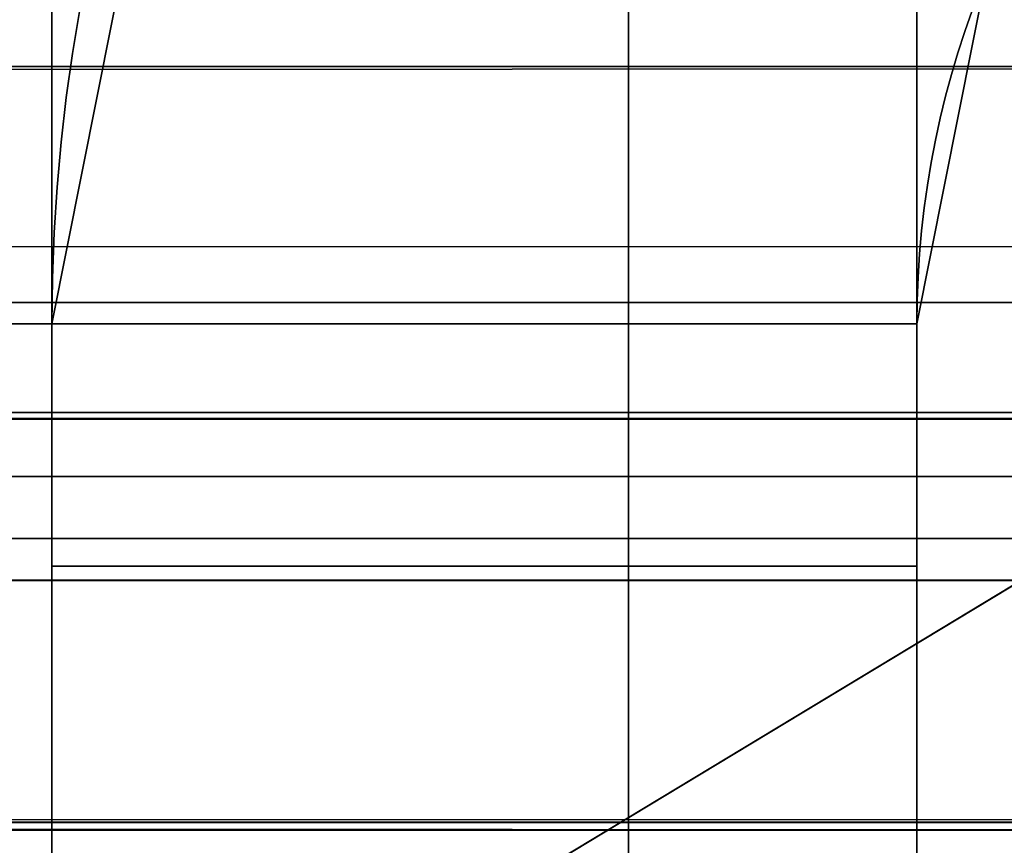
# Model space of a CAD drawing. Header units: millimetres. Extents: x -603 to 3703, y -115 to 249.
# Tile 1020 of 1056: x 1963.44 to 1965.15, y 12.52 to 13.95. Entities that reach past the tile are written whole.
import ezdxf

# ---------------------------------------------------------------- set-up
doc = ezdxf.new("R2010")
doc.units = ezdxf.units.MM
doc.layers.add('152', color=7, linetype='Continuous', true_color=0xffffff)

# ---------------------------------------------------------------- blocks, each defined once
blk = doc.blocks.new('UG_SURFACE_002')
at = {"layer": '152', "color": 252, "linetype": 'Continuous', "lineweight": 35}
for points in [[(2165, -13.4, 2212.25), (2165, 230.4, 2212.25), (835, 230.4, 2212.25), (835, -13.4, 2212.25)], [(985, -13.4, 2062.2499), (985, 230.4, 2062.2499), (2015.0001, 230.4, 2062.2499), (2015.0001, -13.4, 2062.2499)]]:
    blk.add_3dface(points, dxfattribs=at)
blk = doc.blocks.new('UG_SURFACE_114')
at = {"layer": '152', "color": 7, "linetype": 'Continuous', "lineweight": 35}
for points in [[(1028.8221, 13.7586, 2018.4281), (1971.195, 13.867, 2018.445), (1969.2187, 14.2362, 2016.4688)], [(1030.7813, 14.2362, 2016.4688), (1028.8221, 13.7586, 2018.4281), (1969.2187, 14.2362, 2016.4688)], [(1031.2877, 14.0981, 2015.9624), (1968.7123, 14.0981, 2015.9624), (1966.3631, 13.4575, 2013.613), (1033.6369, 13.4575, 2013.613)], [(1026.348, 13.1555, 2020.9019), (1972.85, 13.5578, 2020.1001), (1971.195, 13.867, 2018.445)], [(1971.195, 13.867, 2018.445), (1028.8221, 13.7586, 2018.4281), (1026.348, 13.1555, 2020.9019)], [(1026.348, 13.1555, 2020.9019), (1973.652, 13.1555, 2020.9019), (1972.85, 13.5578, 2020.1001)], [(1033.6369, 13.4575, 2013.613), (1966.3631, 13.4575, 2013.613), (1965.663, 13.2666, 2012.913), (1034.337, 13.2666, 2012.913)], [(1969.5216, 13.2561, 2016.7716), (1029.5644, 13.0447, 2017.6857), (1030.4995, 13.2561, 2016.7506)], [(1969.5216, 13.2561, 2016.7716), (1970.4359, 13.048, 2017.6859), (1029.5644, 13.0447, 2017.6857)], [(1030.4995, 13.2561, 2016.7506), (1968.3046, 12.9751, 2015.5547), (1969.5216, 13.2561, 2016.7716)], [(1030.4995, 13.2561, 2016.7506), (1031.6956, 12.978, 2015.5544), (1968.3046, 12.9751, 2015.5547)], [(1965.663, 13.2666, 2012.913), (1963.65, 12.0514, 2010.9), (1036.35, 12.0514, 2010.9), (1034.337, 13.2666, 2012.913)], [(1963.65, 12.0514, 2010.9), (1965.663, 13.2666, 2012.913), (1966.065, 12.1441, 2013.315), (1966.0091, 11.9475, 2013.2592)], [(1975.4446, 12.0875, 2022.6946), (1973.652, 13.1555, 2020.9019), (1026.348, 13.1555, 2020.9019), (1024.5554, 12.0875, 2022.6946)], [(1029.5644, 13.0447, 2017.6857), (1970.4359, 13.048, 2017.6859), (1972.595, 12.5565, 2019.845)], [(1972.595, 12.5565, 2019.845), (1027.405, 12.5565, 2019.845), (1029.5644, 13.0447, 2017.6857)], [(1031.6956, 12.978, 2015.5544), (1033.5678, 12.5427, 2013.6821), (1966.4322, 12.5427, 2013.6821)], [(1966.4322, 12.5427, 2013.6821), (1968.3046, 12.9751, 2015.5547), (1031.6956, 12.978, 2015.5544)], [(1027.2902, 12.4749, 2019.9597), (1027.405, 12.5565, 2019.845), (1972.595, 12.5565, 2019.845)], [(1972.595, 12.5565, 2019.845), (1972.7128, 12.484, 2019.9628), (1027.2902, 12.4749, 2019.9597)], [(1033.7692, 12.3774, 2013.4807), (1966.2308, 12.3774, 2013.4807), (1966.4322, 12.5427, 2013.6821), (1033.5678, 12.5427, 2013.6821)]]:
    blk.add_3dface(points, dxfattribs=at)
blk = doc.blocks.new('UG_SURFACE_115')
at = {"layer": '152', "color": 7, "linetype": 'Continuous', "lineweight": 35}
for points in [[(1965.663, 13.2666, -8.75), (1963.65, 12.0514, -8.75), (1963.65, 12.0514, 2010.9), (1965.663, 13.2666, 2012.913)], [(1963.65, 12.0514, -8.75), (1965.663, 13.2666, -8.75), (1966.1744, 12.3282, -8.75), (1966.1058, 12.1916, -8.75)], [(1965.663, 13.2666, 2012.913), (1963.65, 12.0514, 2010.9), (1966.0347, 12.0607, 2013.2847), (1966.1008, 12.1889, 2013.3507)]]:
    blk.add_3dface(points, dxfattribs=at)
blk = doc.blocks.new('UG_SURFACE_117')
at = {"layer": '152', "color": 252, "linetype": 'Continuous', "lineweight": 35}
for points in [[(1922.7, 13.42, 2010.7501), (1922.7, 14.5785, 2010.9761), (1964.5, 14.5785, 2010.9761), (1964.5, 13.42, 2010.7501)], [(1964.5, 13.42, 2010.7501), (1964.5, 14.5785, 2010.9761), (1964.5, 14.0143, 2012.3661), (1964.5, 13.42, 2012.2499)], [(1964.5, 14.0143, 2012.3661), (1922.7, 14.0143, 2012.3661), (1922.7, 13.42, 2012.2499), (1964.5, 13.42, 2012.2499)], [(1922.7, 13.42, 2010.7501), (1964.5, 13.42, 2010.7501), (1964.5, 9.5, 2010.7501)], [(1964.5, 9.5, 2010.7501), (1960, 5, 2010.7501), (1922.7, 13, 2010.7501), (1922.7, 13.42, 2010.7501)], [(1922.7, 13.42, 2012.2499), (1922.7, 13, 2012.2499), (1960, 5, 2012.2499), (1964.5, 9.5, 2012.2499)], [(1964.5, 9.5, 2012.2499), (1964.5, 13.42, 2012.2499), (1922.7, 13.42, 2012.2499)], [(1964.5, 13.42, 2012.2499), (1964.5, 9.5, 2012.2499), (1964.5, 9.5, 2010.7501), (1964.5, 13.42, 2010.7501)]]:
    blk.add_3dface(points, dxfattribs=at)
blk = doc.blocks.new('UG_SURFACE_118')
at = {"layer": '152', "color": 252, "linetype": 'Continuous', "lineweight": 35}
for points in [[(1965, 18, 61.55), (1965, 13, 61.55), (1963.5, 13, 61.55), (1963.5, 18, 61.55)], [(1965, 13, 72.95), (1965, 18, 72.95), (1963.5, 18, 72.95), (1963.5, 13, 72.95)], [(1965, 18, 1935.95), (1963.5, 18, 1935.95), (1963.5, 13, 1935.95), (1965, 13, 1935.95)], [(1963.5, 18, 1924.5501), (1965, 18, 1924.5501), (1965, 13, 1924.5501), (1963.5, 13, 1924.5501)], [(1965, 18, 1625.45), (1963.5, 18, 1625.45), (1963.5, 13, 1625.45), (1965, 13, 1625.45)], [(1965, 18, 1614.05), (1965, 13, 1614.05), (1963.5, 13, 1614.05), (1963.5, 18, 1614.05)], [(1965, 13, 1314.95), (1965, 18, 1314.95), (1963.5, 18, 1314.95), (1963.5, 13, 1314.95)], [(1965, 18, 1303.55), (1965, 13, 1303.55), (1963.5, 13, 1303.55), (1963.5, 18, 1303.55)], [(1965, 18, 1004.45), (1963.5, 18, 1004.45), (1963.5, 13, 1004.45), (1965, 13, 1004.45)], [(1965, 18, 993.05), (1965, 13, 993.05), (1963.5, 13, 993.05), (1963.5, 18, 993.05)], [(1965, 13, 693.95), (1965, 18, 693.95), (1963.5, 18, 693.95), (1963.5, 13, 693.95)], [(1965, 18, 682.55), (1965, 13, 682.55), (1963.5, 13, 682.55), (1963.5, 18, 682.55)], [(1965, 18, 372.05), (1965, 13, 372.05), (1963.5, 13, 372.05), (1963.5, 18, 372.05)], [(1963.5, 13, 72.95), (1963.5, 18, 61.55), (1963.5, 13, 61.55)], [(1963.5, 13, 72.95), (1963.5, 18, 72.95), (1963.5, 18, 61.55)], [(1963.5, 13, 383.45), (1963.5, 18, 372.05), (1963.5, 13, 372.05)], [(1963.5, 13, 383.45), (1963.5, 18, 383.45), (1963.5, 18, 372.05)], [(1963.5, 13, 693.95), (1963.5, 18, 682.55), (1963.5, 13, 682.55)], [(1963.5, 13, 693.95), (1963.5, 18, 693.95), (1963.5, 18, 682.55)], [(1963.5, 13, 1004.45), (1963.5, 18, 993.05), (1963.5, 13, 993.05)], [(1963.5, 13, 1004.45), (1963.5, 18, 1004.45), (1963.5, 18, 993.05)], [(1963.5, 13, 1314.95), (1963.5, 18, 1314.95), (1963.5, 18, 1303.55), (1963.5, 13, 1303.55)], [(1963.5, 13, 1625.45), (1963.5, 18, 1614.05), (1963.5, 13, 1614.05)], [(1963.5, 13, 1625.45), (1963.5, 18, 1625.45), (1963.5, 18, 1614.05)], [(1963.5, 13, 1935.95), (1963.5, 18, 1924.5501), (1963.5, 13, 1924.5501)], [(1963.5, 13, 1935.95), (1963.5, 18, 1935.95), (1963.5, 18, 1924.5501)], [(1965, 18, 383.45), (1963.5, 18, 383.45), (1963.5, 13, 383.45), (1965, 13, 383.45)], [(1965, 13, 1924.5501), (1965, 18, 1935.95), (1965, 13, 1935.95)], [(1965, 13, 1924.5501), (1965, 18, 1924.5501), (1965, 18, 1935.95)], [(1965, 13, 682.55), (1965, 18, 682.55), (1965, 18, 693.95), (1965, 13, 693.95)], [(1965, 13, 1614.05), (1965, 18, 1625.45), (1965, 13, 1625.45)], [(1965, 13, 1614.05), (1965, 18, 1614.05), (1965, 18, 1625.45)], [(1965, 13, 372.05), (1965, 18, 383.45), (1965, 13, 383.45)], [(1965, 13, 372.05), (1965, 18, 372.05), (1965, 18, 383.45)], [(1965, 13, 1303.55), (1965, 18, 1314.95), (1965, 13, 1314.95)], [(1965, 13, 1303.55), (1965, 18, 1303.55), (1965, 18, 1314.95)], [(1965, 13, 61.55), (1965, 18, 72.95), (1965, 13, 72.95)], [(1965, 13, 61.55), (1965, 18, 61.55), (1965, 18, 72.95)], [(1965, 13, 993.05), (1965, 18, 993.05), (1965, 18, 1004.45), (1965, 13, 1004.45)], [(1965, 13.42, 2008.25), (1965.1203, 14.0246, 2008.25), (1963.7345, 14.5987, 2008.25), (1963.5, 13.42, 2008.25)], [(1963.7345, 14.5987, 2008.25), (1963.7345, 14.5987, 1938.45), (1963.5, 13.42, 1938.45), (1963.5, 13.42, 2008.25)], [(1963.5, 13.42, -6.75), (1963.7345, 14.5987, -6.75), (1965.1203, 14.0246, -6.75), (1965, 13.42, -6.75)], [(1963.7345, 14.5987, 59.05), (1963.7345, 14.5987, -6.75), (1963.5, 13.42, -6.75), (1963.5, 13.42, 59.05)], [(1965, 13.42, 59.05), (1965.1203, 14.0246, 59.05), (1963.7345, 14.5987, 59.05), (1963.5, 13.42, 59.05)], [(1963.5, 13.42, 1938.45), (1963.7345, 14.5987, 1938.45), (1965.1203, 14.0246, 1938.45), (1965, 13.42, 1938.45)], [(1965, 13.42, 1922.05), (1965.1203, 14.0246, 1922.05), (1963.7345, 14.5987, 1922.05), (1963.5, 13.42, 1922.05)], [(1963.7345, 14.5987, 1922.05), (1963.7345, 14.5987, 1627.95), (1963.5, 13.42, 1627.95), (1963.5, 13.42, 1922.05)], [(1963.5, 13.42, 1627.95), (1963.7345, 14.5987, 1627.95), (1965.1203, 14.0246, 1627.95), (1965, 13.42, 1627.95)], [(1965, 13.42, 1611.55), (1965.1203, 14.0246, 1611.55), (1963.7345, 14.5987, 1611.55), (1963.5, 13.42, 1611.55)], [(1963.7345, 14.5987, 1611.55), (1963.7345, 14.5987, 1317.45), (1963.5, 13.42, 1317.45), (1963.5, 13.42, 1611.55)], [(1963.5, 13.42, 1317.45), (1963.7345, 14.5987, 1317.45), (1965.1203, 14.0246, 1317.45), (1965, 13.42, 1317.45)], [(1965, 13.42, 1301.0499), (1965.1203, 14.0246, 1301.0499), (1963.7345, 14.5987, 1301.0499), (1963.5, 13.42, 1301.0499)], [(1963.7345, 14.5987, 1301.0499), (1963.7345, 14.5987, 1006.95), (1963.5, 13.42, 1006.95), (1963.5, 13.42, 1301.0499)], [(1963.5, 13.42, 1006.95), (1963.7345, 14.5987, 1006.95), (1965.1203, 14.0246, 1006.95), (1965, 13.42, 1006.95)], [(1965, 13.42, 990.55), (1965.1203, 14.0246, 990.55), (1963.7345, 14.5987, 990.55), (1963.5, 13.42, 990.55)], [(1963.7345, 14.5987, 990.55), (1963.7345, 14.5987, 696.45), (1963.5, 13.42, 696.45), (1963.5, 13.42, 990.55)], [(1963.5, 13.42, 696.45), (1963.7345, 14.5987, 696.45), (1965.1203, 14.0246, 696.45), (1965, 13.42, 696.45)], [(1965, 13.42, 680.05), (1965.1203, 14.0246, 680.05), (1963.7345, 14.5987, 680.05), (1963.5, 13.42, 680.05)], [(1963.7345, 14.5987, 680.05), (1963.7345, 14.5987, 385.95), (1963.5, 13.42, 385.95), (1963.5, 13.42, 680.05)], [(1963.5, 13.42, 385.95), (1963.7345, 14.5987, 385.95), (1965.1203, 14.0246, 385.95), (1965, 13.42, 385.95)], [(1963.7345, 14.5987, 369.55), (1963.7345, 14.5987, 75.45), (1963.5, 13.42, 75.45), (1963.5, 13.42, 369.55)], [(1963.5, 13.42, 75.45), (1963.7345, 14.5987, 75.45), (1965.1203, 14.0246, 75.45), (1965, 13.42, 75.45)], [(1965, 13.42, 369.55), (1965.1203, 14.0246, 369.55), (1963.7345, 14.5987, 369.55), (1963.5, 13.42, 369.55)], [(1965, 13.42, 2008.25), (1965, 13.42, 1938.45), (1965.1203, 14.0246, 1938.45), (1965.1203, 14.0246, 2008.25)], [(1965, 13.42, 59.05), (1965, 13.42, -6.75), (1965.1203, 14.0246, -6.75), (1965.1203, 14.0246, 59.05)], [(1965, 13.42, 1922.05), (1965, 13.42, 1627.95), (1965.1203, 14.0246, 1627.95), (1965.1203, 14.0246, 1922.05)], [(1965, 13.42, 1611.55), (1965, 13.42, 1317.45), (1965.1203, 14.0246, 1317.45), (1965.1203, 14.0246, 1611.55)], [(1965, 13.42, 1301.0499), (1965, 13.42, 1006.95), (1965.1203, 14.0246, 1006.95), (1965.1203, 14.0246, 1301.0499)], [(1965, 13.42, 990.55), (1965, 13.42, 696.45), (1965.1203, 14.0246, 696.45), (1965.1203, 14.0246, 990.55)], [(1965, 13.42, 680.05), (1965, 13.42, 385.95), (1965.1203, 14.0246, 385.95), (1965.1203, 14.0246, 680.05)], [(1965, 13.42, 369.55), (1965, 13.42, 75.45), (1965.1203, 14.0246, 75.45), (1965.1203, 14.0246, 369.55)], [(1963.5, 13.42, 2008.25), (1963.5, 5, 2008.25), (1965, 5, 2008.25), (1965, 13.42, 2008.25)], [(1965, 13.42, -6.75), (1965, 5, -6.75), (1963.5, 5, -6.75), (1963.5, 13.42, -6.75)], [(1963.5, 13.42, 59.05), (1963.5, 13, 59.05), (1965, 13, 59.05), (1965, 13.42, 59.05)], [(1965, 13.42, 1938.45), (1965, 13, 1938.45), (1963.5, 13, 1938.45), (1963.5, 13.42, 1938.45)], [(1963.5, 13.42, 1922.05), (1963.5, 13, 1922.05), (1965, 13, 1922.05), (1965, 13.42, 1922.05)], [(1965, 13.42, 1627.95), (1965, 13, 1627.95), (1963.5, 13, 1627.95), (1963.5, 13.42, 1627.95)], [(1963.5, 13.42, 1611.55), (1963.5, 13, 1611.55), (1965, 13, 1611.55), (1965, 13.42, 1611.55)], [(1965, 13.42, 1317.45), (1965, 13, 1317.45), (1963.5, 13, 1317.45), (1963.5, 13.42, 1317.45)], [(1963.5, 13.42, 1301.0499), (1963.5, 13, 1301.0499), (1965, 13, 1301.0499), (1965, 13.42, 1301.0499)], [(1965, 13.42, 1006.95), (1965, 13, 1006.95), (1963.5, 13, 1006.95), (1963.5, 13.42, 1006.95)], [(1963.5, 13.42, 990.55), (1963.5, 13, 990.55), (1965, 13, 990.55), (1965, 13.42, 990.55)], [(1965, 13.42, 696.45), (1965, 13, 696.45), (1963.5, 13, 696.45), (1963.5, 13.42, 696.45)], [(1963.5, 13.42, 680.05), (1963.5, 13, 680.05), (1965, 13, 680.05), (1965, 13.42, 680.05)], [(1965, 13.42, 385.95), (1965, 13, 385.95), (1963.5, 13, 385.95), (1963.5, 13.42, 385.95)], [(1965, 13.42, 75.45), (1965, 13, 75.45), (1963.5, 13, 75.45), (1963.5, 13.42, 75.45)], [(1963.5, 13.42, 369.55), (1963.5, 13, 369.55), (1965, 13, 369.55), (1965, 13.42, 369.55)], [(1963.5, 13, 369.55), (1963.5, 13.42, 75.45), (1963.5, 13, 75.45)], [(1963.5, 13, 369.55), (1963.5, 13.42, 369.55), (1963.5, 13.42, 75.45)], [(1963.5, 13, 680.05), (1963.5, 13.42, 385.95), (1963.5, 13, 385.95)], [(1963.5, 13, 680.05), (1963.5, 13.42, 680.05), (1963.5, 13.42, 385.95)], [(1963.5, 13, 990.55), (1963.5, 13.42, 696.45), (1963.5, 13, 696.45)], [(1963.5, 13, 1301.0499), (1963.5, 13.42, 1006.95), (1963.5, 13, 1006.95)], [(1963.5, 13, 990.55), (1963.5, 13.42, 990.55), (1963.5, 13.42, 696.45)], [(1963.5, 13, 1301.0499), (1963.5, 13.42, 1301.0499), (1963.5, 13.42, 1006.95)], [(1963.5, 13, 1611.55), (1963.5, 13.42, 1317.45), (1963.5, 5, 2008.25)], [(1963.5, 13.42, 1317.45), (1963.5, 13, 1317.45), (1963.5, 5, 2008.25)], [(1963.5, 13, 1611.55), (1963.5, 13.42, 1611.55), (1963.5, 13.42, 1317.45)], [(1963.5, 13, 1922.05), (1963.5, 13.42, 1627.95), (1963.5, 5, 2008.25)], [(1963.5, 13.42, 1627.95), (1963.5, 13, 1627.95), (1963.5, 5, 2008.25)], [(1963.5, 13, 1922.05), (1963.5, 13.42, 1922.05), (1963.5, 13.42, 1627.95)], [(1963.5, 5, 2008.25), (1963.5, 13.42, 2008.25), (1963.5, 13.42, 1938.45), (1963.5, 13, 1938.45)], [(1963.5, 13, 59.05), (1963.5, 13.42, 59.05), (1963.5, 13.42, -6.75), (1963.5, 5, -6.75)], [(1965, 13, 696.45), (1965, 13.42, 990.55), (1965, 13, 990.55)], [(1965, 13, 696.45), (1965, 13.42, 696.45), (1965, 13.42, 990.55)], [(1965, 13, 1938.45), (1965, 13.42, 1938.45), (1965, 13.42, 2008.25), (1965, 5, 2008.25)], [(1965, 13, 1627.95), (1965, 13.42, 1922.05), (1965, 13, 1922.05)], [(1965, 13, 385.95), (1965, 13.42, 680.05), (1965, 5, -6.75)], [(1965, 13.42, 680.05), (1965, 13, 680.05), (1965, 5, -6.75)], [(1965, 13, 1627.95), (1965, 13.42, 1627.95), (1965, 13.42, 1922.05)], [(1965, 13, 1317.45), (1965, 13.42, 1611.55), (1965, 13, 1611.55)], [(1965, 13, 385.95), (1965, 13.42, 385.95), (1965, 13.42, 680.05)], [(1965, 13, 1006.95), (1965, 13.42, 1301.0499), (1965, 13, 1301.0499)], [(1965, 13, 75.45), (1965, 13.42, 369.55), (1965, 5, -6.75)], [(1965, 13.42, 369.55), (1965, 13, 369.55), (1965, 5, -6.75)], [(1965, 13, 1317.45), (1965, 13.42, 1317.45), (1965, 13.42, 1611.55)], [(1965, 13, 75.45), (1965, 13.42, 75.45), (1965, 13.42, 369.55)], [(1965, 13, 1006.95), (1965, 13.42, 1006.95), (1965, 13.42, 1301.0499)], [(1965, 5, -6.75), (1965, 13.42, -6.75), (1965, 13.42, 59.05), (1965, 13, 59.05)], [(1963.5, 13, 59.05), (1963.5, 13, 61.55), (1965, 13, 61.55), (1965, 13, 59.05)], [(1963.5, 13, 72.95), (1963.5, 13, 75.45), (1965, 13, 75.45), (1965, 13, 72.95)], [(1963.5, 13, 1935.95), (1963.5, 13, 1938.45), (1965, 13, 1938.45), (1965, 13, 1935.95)], [(1963.5, 13, 1922.05), (1963.5, 13, 1924.5501), (1965, 13, 1924.5501), (1965, 13, 1922.05)], [(1963.5, 13, 1625.45), (1963.5, 13, 1627.95), (1965, 13, 1627.95), (1965, 13, 1625.45)], [(1963.5, 13, 1611.55), (1963.5, 13, 1614.05), (1965, 13, 1614.05), (1965, 13, 1611.55)], [(1963.5, 13, 1314.95), (1963.5, 13, 1317.45), (1965, 13, 1317.45), (1965, 13, 1314.95)], [(1963.5, 13, 1301.0499), (1963.5, 13, 1303.55), (1965, 13, 1303.55), (1965, 13, 1301.0499)], [(1963.5, 13, 1004.45), (1963.5, 13, 1006.95), (1965, 13, 1006.95), (1965, 13, 1004.45)], [(1963.5, 13, 990.55), (1963.5, 13, 993.05), (1965, 13, 993.05), (1965, 13, 990.55)], [(1963.5, 13, 693.95), (1963.5, 13, 696.45), (1965, 13, 696.45), (1965, 13, 693.95)], [(1963.5, 13, 680.05), (1963.5, 13, 682.55), (1965, 13, 682.55), (1965, 13, 680.05)], [(1963.5, 13, 369.55), (1963.5, 13, 372.05), (1965, 13, 372.05), (1965, 13, 369.55)], [(1963.5, 5, -6.75), (1963.5, 13, 75.45), (1963.5, 13, 72.95)], [(1963.5, 5, -6.75), (1963.5, 13, 372.05), (1963.5, 13, 369.55)], [(1963.5, 13, 72.95), (1963.5, 13, 61.55), (1963.5, 5, -6.75)], [(1963.5, 5, -6.75), (1963.5, 13, 383.45), (1963.5, 13, 372.05)], [(1963.5, 13, 369.55), (1963.5, 13, 75.45), (1963.5, 5, -6.75)], [(1963.5, 5, -6.75), (1963.5, 13, 385.95), (1963.5, 13, 383.45)], [(1963.5, 13, 61.55), (1963.5, 13, 59.05), (1963.5, 5, -6.75)], [(1963.5, 5, -6.75), (1963.5, 13, 682.55), (1963.5, 13, 680.05)], [(1963.5, 5, -6.75), (1963.5, 13, 993.05), (1963.5, 13, 990.55)], [(1963.5, 5, -6.75), (1963.5, 13, 693.95), (1963.5, 13, 682.55)], [(1963.5, 13, 680.05), (1963.5, 13, 385.95), (1963.5, 5, -6.75)], [(1963.5, 5, -6.75), (1963.5, 13, 1004.45), (1963.5, 13, 993.05)], [(1963.5, 13, 990.55), (1963.5, 13, 696.45), (1963.5, 5, -6.75)], [(1963.5, 5, -6.75), (1963.5, 13, 696.45), (1963.5, 13, 693.95)], [(1963.5, 5, -6.75), (1963.5, 13, 1006.95), (1963.5, 13, 1004.45)], [(1963.5, 5, -6.75), (1963.5, 13, 1301.0499), (1963.5, 13, 1006.95)], [(1963.5, 5, -6.75), (1963.5, 13, 1303.55), (1963.5, 13, 1301.0499)], [(1963.5, 5, -6.75), (1963.5, 13, 1314.95), (1963.5, 13, 1303.55)], [(1963.5, 5, 2008.25), (1963.5, 13, 1625.45), (1963.5, 13, 1614.05)], [(1963.5, 5, 2008.25), (1963.5, 13, 1627.95), (1963.5, 13, 1625.45)], [(1963.5, 13, 1614.05), (1963.5, 13, 1611.55), (1963.5, 5, 2008.25)], [(1963.5, 5, -6.75), (1963.5, 5, 2008.25), (1963.5, 13, 1317.45), (1963.5, 13, 1314.95)], [(1963.5, 5, 2008.25), (1963.5, 13, 1924.5501), (1963.5, 13, 1922.05)], [(1963.5, 5, 2008.25), (1963.5, 13, 1938.45), (1963.5, 13, 1935.95)], [(1963.5, 13, 1935.95), (1963.5, 13, 1924.5501), (1963.5, 5, 2008.25)], [(1963.5, 13, 383.45), (1963.5, 13, 385.95), (1965, 13, 385.95), (1965, 13, 383.45)], [(1965, 5, 2008.25), (1965, 13, 693.95), (1965, 13, 696.45)], [(1965, 5, 2008.25), (1965, 13, 1922.05), (1965, 13, 1924.5501)], [(1965, 5, 2008.25), (1965, 13, 682.55), (1965, 13, 693.95)], [(1965, 13, 696.45), (1965, 13, 990.55), (1965, 5, 2008.25)], [(1965, 13, 1924.5501), (1965, 13, 1935.95), (1965, 5, 2008.25)], [(1965, 13, 1935.95), (1965, 13, 1938.45), (1965, 5, 2008.25)], [(1965, 5, 2008.25), (1965, 13, 1625.45), (1965, 13, 1627.95)], [(1965, 5, 2008.25), (1965, 13, 1314.95), (1965, 13, 1317.45)], [(1965, 13, 990.55), (1965, 13, 993.05), (1965, 5, 2008.25)], [(1965, 5, 2008.25), (1965, 13, 1614.05), (1965, 13, 1625.45)], [(1965, 13, 1627.95), (1965, 13, 1922.05), (1965, 5, 2008.25)], [(1965, 5, 2008.25), (1965, 13, 1303.55), (1965, 13, 1314.95)], [(1965, 13, 1317.45), (1965, 13, 1611.55), (1965, 5, 2008.25)], [(1965, 5, -6.75), (1965, 13, 372.05), (1965, 13, 383.45)], [(1965, 5, 2008.25), (1965, 13, 1611.55), (1965, 13, 1614.05)], [(1965, 5, 2008.25), (1965, 13, 1301.0499), (1965, 13, 1303.55)], [(1965, 5, -6.75), (1965, 13, 369.55), (1965, 13, 372.05)], [(1965, 13, 383.45), (1965, 13, 385.95), (1965, 5, -6.75)], [(1965, 5, 2008.25), (1965, 13, 1006.95), (1965, 13, 1301.0499)], [(1965, 5, 2008.25), (1965, 13, 1004.45), (1965, 13, 1006.95)], [(1965, 5, 2008.25), (1965, 5, -6.75), (1965, 13, 680.05), (1965, 13, 682.55)], [(1965, 5, 2008.25), (1965, 13, 993.05), (1965, 13, 1004.45)], [(1965, 5, -6.75), (1965, 13, 72.95), (1965, 13, 75.45)], [(1965, 5, -6.75), (1965, 13, 59.05), (1965, 13, 61.55)], [(1965, 13, 61.55), (1965, 13, 72.95), (1965, 5, -6.75)]]:
    blk.add_3dface(points, dxfattribs=at)
blk = doc.blocks.new('UG_SURFACE_142')
at = {"layer": '152', "color": 41, "linetype": 'Continuous', "lineweight": 35}
for points in [[(1958.65, 11.15, -5.75), (1958.65, 229.15, -5.75), (1970.5, 229.15, -5.75), (1970.5, 203.3, -5.75)], [(1958.65, 11.15, -5.75), (1970.5, 203.3, -5.75), (1963.0001, 19.5, -5.75)]]:
    blk.add_3dface(points, dxfattribs=at)
blk = doc.blocks.new('UG_SURFACE_163')
at = {"layer": '152', "color": 252, "linetype": 'Continuous', "lineweight": 35}
for points in [[(1023.5, -30.32, 2023.7501), (1976.5, -30.32, 2023.7501), (1976.5, 62.52, 2023.7501), (1023.5, 62.52, 2023.7501)], [(1025, -30.32, 2022.2499), (1025, 62.52, 2022.2499), (1975, 62.52, 2022.2499), (1975, -30.32, 2022.2499)]]:
    blk.add_3dface(points, dxfattribs=at)

msp = doc.modelspace()

# ---------------------------------------------------------------- linework, layer by layer
at = {"layer": '152', "color": 251, "linetype": 'Continuous', "lineweight": -3, "true_color": 0x636466}
for p, q in [((1963.5, 13, 993.05), (1963.5, 18, 993.05)), ((1963.5, 13, 682.55), (1963.5, 18, 682.55)), ((1963.5, 18, 72.95), (1963.5, 13, 72.95)), ((1963.5, 18, 1935.95), (1963.5, 13, 1935.95)), ((1963.5, 13, 1614.05), (1963.5, 18, 1614.05)), ((1963.5, 18, 1625.45), (1963.5, 13, 1625.45)), ((1963.5, 18, 693.95), (1963.5, 13, 693.95)), ((1963.5, 18, 1314.95), (1963.5, 13, 1314.95)), ((1963.5, 13, 1924.55), (1963.5, 18, 1924.55)), ((1963.5, 18, 383.45), (1963.5, 13, 383.45)), ((1963.5, 18, 1004.45), (1963.5, 13, 1004.45)), ((1963.5, 13, 372.05), (1963.5, 18, 372.05)), ((1963.5, 13, 1303.55), (1963.5, 18, 1303.55)), ((1963.5, 13, 61.55), (1963.5, 18, 61.55)), ((1965, 18, 693.95), (1965, 13, 693.95)), ((1965, 18, 1924.55), (1965, 13, 1924.55)), ((1965, 18, 1314.95), (1965, 13, 1314.95)), ((1965, 13, 1303.55), (1965, 18, 1303.55)), ((1965, 18, 72.95), (1965, 13, 72.95)), ((1965, 18, 383.45), (1965, 13, 383.45)), ((1965, 13, 1614.05), (1965, 18, 1614.05)), ((1965, 18, 1004.45), (1965, 13, 1004.45)), ((1965, 13, 1935.95), (1965, 18, 1935.95)), ((1965, 13, 61.55), (1965, 18, 61.55)), ((1965, 13, 682.55), (1965, 18, 682.55)), ((1965, 13, 993.05), (1965, 18, 993.05)), ((1965, 13, 372.05), (1965, 18, 372.05)), ((1965, 18, 1625.45), (1965, 13, 1625.45)), ((1964.5, 13.42, 2012.25), (1922.7, 13.42, 2012.25)), ((1964.5, 13.42, 2010.75), (1922.7, 13.42, 2010.75)), ((1963.5, 5, 2008.25), (1963.5, 13.42, 2008.25)), ((1963.5, 13.42, 369.55), (1963.5, 13, 369.55)), ((1963.5, 13, 1627.95), (1963.5, 13.42, 1627.95)), ((1963.5, 13.42, 1611.55), (1963.5, 13, 1611.55)), ((1963.5, 13.42, 696.45), (1963.5, 13.42, 990.55)), ((1963.5, 13.42, 385.95), (1963.5, 13.42, 680.05)), ((1963.5, 13.42, 59.05), (1963.5, 13, 59.05)), ((1963.5, 5, -6.75), (1963.5, 13.42, -6.75)), ((1963.5, 13, 385.95), (1963.5, 13.42, 385.95)), ((1963.5, 13, 1938.45), (1963.5, 13.42, 1938.45)), ((1963.5, 13.42, 1938.45), (1963.5, 13.42, 2008.25)), ((1963.5, 13.42, 1301.05), (1963.5, 13, 1301.05)), ((1963.5, 13.42, 75.45), (1963.5, 13.42, 369.55)), ((1963.5, 13, 75.45), (1963.5, 13.42, 75.45)), ((1963.5, 13.42, 1627.95), (1963.5, 13.42, 1922.05)), ((1963.5, 13.42, 680.05), (1963.5, 13, 680.05)), ((1963.5, 13.42, 1006.95), (1963.5, 13.42, 1301.05)), ((1963.5, 13.42, 990.55), (1963.5, 13, 990.55)), ((1963.5, 13, 1317.45), (1963.5, 13.42, 1317.45)), ((1963.5, 13.42, -6.75), (1963.5, 13.42, 59.05)), ((1963.5, 13, 1006.95), (1963.5, 13.42, 1006.95)), ((1963.5, 13.42, 1317.45), (1963.5, 13.42, 1611.55)), ((1963.5, 13, 696.45), (1963.5, 13.42, 696.45)), ((1963.5, 13.42, 1922.05), (1963.5, 13, 1922.05)), ((1964.5, 13.42, 2012.25), (1964.5, 9.5, 2012.25)), ((1964.5, 9.5, 2010.75), (1964.5, 13.42, 2010.75)), ((1965, 13.42, 680.05), (1965, 13, 680.05)), ((1965, 13.42, 1006.95), (1965, 13.42, 1301.05)), ((1965, 13, 385.95), (1965, 13.42, 385.95)), ((1965, 13, 1317.45), (1965, 13.42, 1317.45)), ((1965, 5, -6.75), (1965, 13.42, -6.75)), ((1965, 13.42, 1938.45), (1965, 13, 1938.45)), ((1965, 13.42, 696.45), (1965, 13.42, 990.55)), ((1965, 13.42, -6.75), (1965, 13.42, 59.05)), ((1965, 5, 2008.25), (1965, 13.42, 2008.25)), ((1965, 13, 75.45), (1965, 13.42, 75.45)), ((1965, 13.42, 369.55), (1965, 13, 369.55)), ((1965, 13.42, 1611.55), (1965, 13, 1611.55)), ((1965, 13.42, 385.95), (1965, 13.42, 680.05)), ((1965, 13.42, 990.55), (1965, 13, 990.55)), ((1965, 13.42, 59.05), (1965, 13, 59.05)), ((1965, 13.42, 1938.45), (1965, 13.42, 2008.25)), ((1965, 13.42, 75.45), (1965, 13.42, 369.55)), ((1965, 13.42, 1301.05), (1965, 13, 1301.05)), ((1965, 13, 696.45), (1965, 13.42, 696.45)), ((1965, 13.42, 1627.95), (1965, 13.42, 1922.05)), ((1965, 13, 1627.95), (1965, 13.42, 1627.95)), ((1965, 13, 1922.05), (1965, 13.42, 1922.05)), ((1965, 13.42, 1317.45), (1965, 13.42, 1611.55)), ((1965, 13, 1006.95), (1965, 13.42, 1006.95)), ((1965.663, 13.2666, 2012.913), (1034.337, 13.2666, 2012.913)), ((1965.663, 13.2666, -8.75), (1963.6499, 12.0514, -8.75)), ((1963.6499, 12.0514, 2010.8999), (1965.663, 13.2666, 2012.913)), ((1965.663, 13.2666, 2012.913), (1963.6499, 12.0514, 2010.8999)), ((1973.652, 13.1555, 2020.902), (1026.348, 13.1555, 2020.902)), ((1965, 13, 372.05), (1963.5, 13, 372.05)), ((1963.5, 13, 59.05), (1963.5, 13, 61.55)), ((1965, 13, 1611.55), (1963.5, 13, 1611.55)), ((1965, 13, 682.55), (1963.5, 13, 682.55)), ((1963.5, 13, 369.55), (1963.5, 13, 372.05)), ((1963.5, 13, 1314.95), (1963.5, 13, 1317.45)), ((1965, 13, 993.05), (1963.5, 13, 993.05)), ((1965, 13, 1303.55), (1963.5, 13, 1303.55)), ((1963.5, 13, 990.55), (1963.5, 13, 993.05)), ((1965, 13, 1935.95), (1963.5, 13, 1935.95)), ((1965, 13, 1614.05), (1963.5, 13, 1614.05)), ((1963.5, 13, 1301.05), (1963.5, 13, 1303.55)), ((1965, 13, 72.95), (1963.5, 13, 72.95)), ((1965, 13, 383.45), (1963.5, 13, 383.45)), ((1963.5, 13, 680.05), (1963.5, 13, 682.55)), ((1965, 13, 693.95), (1963.5, 13, 693.95)), ((1963.5, 13, 383.45), (1963.5, 13, 385.95)), ((1965, 13, 1938.45), (1963.5, 13, 1938.45)), ((1965, 13, 1004.45), (1963.5, 13, 1004.45)), ((1965, 13, 75.45), (1963.5, 13, 75.45)), ((1965, 13, 1314.95), (1963.5, 13, 1314.95)), ((1965, 13, 385.95), (1963.5, 13, 385.95)), ((1963.5, 13, 1004.45), (1963.5, 13, 1006.95)), ((1965, 13, 696.45), (1963.5, 13, 696.45)), ((1965, 13, 1922.05), (1963.5, 13, 1922.05)), ((1965, 13, 1006.95), (1963.5, 13, 1006.95)), ((1965, 13, 59.05), (1963.5, 13, 59.05)), ((1963.5, 13, 1935.95), (1963.5, 13, 1938.45)), ((1965, 13, 1317.45), (1963.5, 13, 1317.45)), ((1965, 13, 369.55), (1963.5, 13, 369.55)), ((1963.5, 13, 72.95), (1963.5, 13, 75.45)), ((1965, 13, 1625.45), (1963.5, 13, 1625.45)), ((1965, 13, 1627.95), (1963.5, 13, 1627.95)), ((1965, 13, 680.05), (1963.5, 13, 680.05)), ((1965, 13, 1301.05), (1963.5, 13, 1301.05)), ((1963.5, 13, 1611.55), (1963.5, 13, 1614.05)), ((1965, 13, 1924.55), (1963.5, 13, 1924.55)), ((1965, 13, 990.55), (1963.5, 13, 990.55)), ((1963.5, 13, 693.95), (1963.5, 13, 696.45)), ((1965, 13, 61.55), (1963.5, 13, 61.55)), ((1963.5, 13, 1625.45), (1963.5, 13, 1627.95)), ((1963.5, 13, 1922.05), (1963.5, 13, 1924.55)), ((1965, 13, 680.05), (1965, 13, 682.55)), ((1965, 13, 369.55), (1965, 13, 372.05)), ((1965, 13, 1935.95), (1965, 13, 1938.45)), ((1965, 13, 1611.55), (1965, 13, 1614.05)), ((1965, 13, 383.45), (1965, 13, 385.95)), ((1965, 13, 1301.05), (1965, 13, 1303.55)), ((1965, 13, 59.05), (1965, 13, 61.55)), ((1965, 13, 1625.45), (1965, 13, 1627.95)), ((1965, 13, 72.95), (1965, 13, 75.45)), ((1965, 13, 693.95), (1965, 13, 696.45)), ((1965, 13, 1004.45), (1965, 13, 1006.95)), ((1965, 13, 1314.95), (1965, 13, 1317.45)), ((1965, 13, 1922.05), (1965, 13, 1924.55)), ((1965, 13, 990.55), (1965, 13, 993.05)), ((1027.405, 12.5565, 2019.845), (1972.595, 12.5565, 2019.845)), ((1033.5678, 12.5427, 2013.6822), (1966.4322, 12.5427, 2013.6822))]:
    msp.add_line(p, q, dxfattribs=at)
at = {"layer": '152', "color": 251, "linetype": 'Continuous', "lineweight": -3, "true_color": 0x636466, "extrusion": (0, 0, -1)}
for centre, radius in [((-1966.58, 13.42, -1938.45), 3.08), ((-1966.58, 13.42, -1627.95), 3.08), ((-1966.58, 13.42, -680.05), 3.08), ((-1966.58, 13.42, -385.95), 3.08), ((-1966.58, 13.42, -1301.05), 3.08), ((-1966.58, 13.42, 6.75), 3.08), ((-1966.58, 13.42, -59.05), 3.08), ((-1966.58, 13.42, -1006.95), 3.08), ((-1966.58, 13.42, -2008.25), 3.08), ((-1966.58, 13.42, -696.45), 1.58), ((-1966.58, 13.42, 6.75), 1.58), ((-1966.58, 13.42, -1611.55), 1.58), ((-1966.58, 13.42, -1922.05), 1.58), ((-1966.58, 13.42, -1317.45), 1.58), ((-1966.58, 13.42, -369.55), 1.58), ((-1966.58, 13.42, -2008.25), 1.58), ((-1966.58, 13.42, -990.55), 1.58), ((-1966.58, 13.42, -75.45), 1.58)]:
    msp.add_arc(centre, radius, 0, 90, dxfattribs=at)
at = {"layer": '152', "color": 251, "linetype": 'Continuous', "lineweight": -3, "true_color": 0x636466}
for centre, radius in [((1966.58, 13.42, 369.55), 3.08), ((1966.58, 13.42, 75.45), 3.08), ((1966.58, 13.42, 990.55), 3.08), ((1966.58, 13.42, 696.45), 3.08), ((1966.58, 13.42, 1611.55), 3.08), ((1966.58, 13.42, 1922.05), 3.08), ((1966.58, 13.42, 1317.45), 3.08), ((1966.58, 13.42, 1006.95), 1.58), ((1966.58, 13.42, 59.05), 1.58), ((1966.58, 13.42, 1627.95), 1.58), ((1966.58, 13.42, 680.05), 1.58), ((1966.58, 13.42, 1938.45), 1.58), ((1966.58, 13.42, 385.95), 1.58), ((1966.58, 13.42, 1301.05), 1.58)]:
    msp.add_arc(centre, radius, 90, 180, dxfattribs=at)
at = {"layer": '152', "color": 251, "linetype": 'Continuous', "lineweight": -3, "true_color": 0x636466, "extrusion": (1, 0, 0)}
msp.add_arc((13.42, 2013.83, 1964.5), 3.08, 269.9999, 313.6276, dxfattribs=at)
at = {"layer": '152', "color": 251, "linetype": 'Continuous', "lineweight": -3, "true_color": 0x636466, "extrusion": (-1, 0, 0)}
msp.add_arc((-13.42, 2013.83, -1964.5), 1.58, 226.3724, 270.0001, dxfattribs=at)

# ---------------------------------------------------------------- block references
at = {"layer": '152', "color": 251, "linetype": 'Continuous', "lineweight": -3, "true_color": 0x636466}
for name in ['UG_SURFACE_002', 'UG_SURFACE_142', 'UG_SURFACE_163', 'UG_SURFACE_117', 'UG_SURFACE_118', 'UG_SURFACE_114', 'UG_SURFACE_115']:
    msp.add_blockref(name, (0, 0), dxfattribs=at)

doc.saveas('drawing.dxf')
